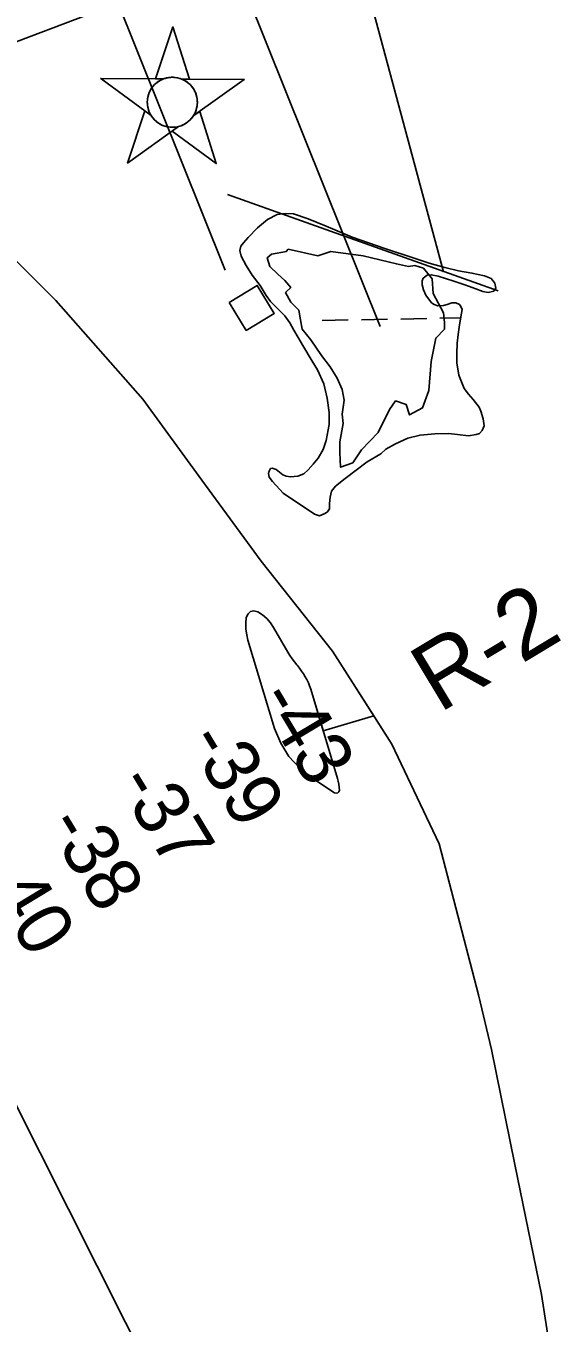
# Model space of a CAD drawing. Extents: x 3914892 to 3953151, y 242587 to 268572.
# Drawn here: x 3940830 to 3941476, y 256282 to 257865 of the extents above; entities that cross this region are included whole.
import ezdxf

# ---------------------------------------------------------------- set-up
doc = ezdxf.new("R2010")
doc.units = 0
for name, color, linetype in [('V-BLDG-OTLN', 7, 'Continuous'), ('V-CHAN-NAID', 7, 'Continuous'), ('V-LEVE-TOET', 7, 'Continuous'), ('V-RIVR-EDGE', 7, 'Continuous'), ('V-RIVR-RANG', 7, 'Continuous'), ('V-RIVR-RANG-IDEN', 7, 'Continuous'), ('V-TOPO-DPTH', 7, 'Continuous'), ('V-TOPO-MINR', 7, 'Continuous'), ('V-UTIL-LINE', 7, 'Continuous'), ('V-WETL-SWMP', 7, 'Continuous')]:
    doc.layers.add(name, color=color, linetype=linetype)

msp = doc.modelspace()

# ---------------------------------------------------------------- linework, layer by layer
at = {"layer": 'V-BLDG-OTLN'}
msp.add_lwpolyline([(3941078.0253482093, 257528.00086302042), (3941098.761306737, 257493.7949314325), (3941132.967238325, 257514.52988996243), (3941112.232279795, 257548.73582155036)], close=True, dxfattribs=at)
at = {"layer": 'V-CHAN-NAID'}
for points in [[(3940997.7, 257800.772), (3940988.113, 257800.84), (3941009.239, 257864.324), (3941029.463, 257800.547), (3941019.876, 257800.61500000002), (3941018.299, 257801.193), (3941016.204, 257801.813), (3941014.164, 257802.264), (3941012.128, 257802.57200000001), (3941010.961, 257802.68600000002), (3941009.427, 257802.767), (3941007.705, 257802.765), (3941006.335, 257802.695), (3941004.429, 257802.494), (3941003.063, 257802.275), (3941001.279, 257801.891), (3940999.7490000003, 257801.47100000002), (3940998.717, 257801.14)], [(3940997.7, 257800.772), (3940921.2090000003, 257801.314), (3940982.774, 257755.915), (3940981.6610000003, 257757.824), (3940980.8510000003, 257759.45200000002), (3940980.026, 257761.42), (3940979.33, 257763.47400000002), (3940978.965, 257764.797), (3940978.6040000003, 257766.423), (3940978.36, 257767.86800000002), (3940978.1720000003, 257769.46600000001), (3940978.063, 257771.20200000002), (3940978.051, 257772.783), (3940978.1580000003, 257774.85700000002), (3940978.341, 257776.475), (3940978.733, 257778.678), (3940979.214, 257780.601), (3940979.8170000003, 257782.488), (3940980.472, 257784.16700000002), (3940981.199, 257785.755), (3940982.0130000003, 257787.29), (3940983.074, 257789.027), (3940984.105, 257790.497), (3940985.105, 257791.766), (3940986.1070000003, 257792.912), (3940987.416, 257794.249), (3940988.467, 257795.214), (3940990.184, 257796.611), (3940991.396, 257797.481), (3940993.083, 257798.551), (3940994.8140000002, 257799.496), (3940996.2600000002, 257800.18)], [(3941019.876, 257800.61500000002), (3941096.3680000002, 257800.07200000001), (3941034.165, 257755.55000000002), (3941035.076, 257757.03900000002), (3941036.054, 257758.886), (3941036.769, 257760.47100000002), (3941037.508, 257762.426), (3941038.0530000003, 257764.211), (3941038.451, 257765.85), (3941038.812, 257767.86000000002), (3941038.998, 257769.43300000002), (3941039.122, 257771.639), (3941039.092, 257773.701), (3941038.904, 257775.921), (3941038.6380000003, 257777.679), (3941038.147, 257779.911), (3941037.507, 257782.051), (3941036.757, 257784.033), (3941036.109, 257785.476), (3941035.102, 257787.392), (3941034.04, 257789.114), (3941032.826, 257790.816), (3941031.565, 257792.355), (3941030.293, 257793.72100000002), (3941028.6610000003, 257795.253), (3941026.918, 257796.665), (3941025.235, 257797.842), (3941023.348, 257798.97400000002), (3941021.876, 257799.73500000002)], [(3941016.134, 257742.644), (3940953.931, 257698.122), (3940975.057, 257761.605), (3940982.774, 257755.915), (3940983.409, 257754.951), (3940984.792, 257753.092), (3940986.005, 257751.676), (3940987.471, 257750.173), (3940988.86, 257748.922), (3940990.3140000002, 257747.766), (3940991.717, 257746.779), (3940993.395, 257745.74300000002), (3940995.109, 257744.832), (3940996.9, 257744.021), (3940998.346, 257743.465), (3940999.974, 257742.93600000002), (3941002.2, 257742.372), (3941003.7320000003, 257742.085), (3941005.757, 257741.828), (3941007.294, 257741.72400000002), (3941009.1550000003, 257741.70200000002), (3941010.844, 257741.78), (3941012.554, 257741.956), (3941014.4560000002, 257742.267)], [(3941034.165, 257755.55000000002), (3941041.961, 257761.131), (3941062.185, 257697.354), (3941008.3370000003, 257737.064), (3941016.134, 257742.644), (3941017.8000000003, 257743.12), (3941019.412, 257743.68), (3941021.5700000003, 257744.594), (3941023.305, 257745.478), (3941025.171, 257746.592), (3941026.91, 257747.804), (3941028.4620000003, 257749.049), (3941029.7490000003, 257750.217), (3941031.133, 257751.63700000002), (3941032.3370000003, 257753.03900000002), (3941033.4560000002, 257754.511)]]:
    msp.add_lwpolyline(points, close=True, dxfattribs=at)
msp.add_circle((3941008.5855185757, 257772.23774898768), 30.540600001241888, dxfattribs=at)
at = {"layer": 'V-LEVE-TOET'}
msp.add_line((3941075.9535749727, 257659.52768167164), (3941406.268241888, 257542.14313061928), dxfattribs=at)
at = {"layer": 'V-RIVR-EDGE'}
msp.add_line((3941147.667017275, 257590.03382304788), (3941150.153076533, 257593.14139712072), dxfattribs=at)
msp.add_lwpolyline([(3941147.9356929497, 257589.95483887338), (3941129.819830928, 257586.75792204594), (3941124.4916362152, 257582.49536627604), (3941127.688553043, 257571.83897685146), (3941137.279303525, 257562.24822636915), (3941145.804415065, 257554.78875377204), (3941153.263887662, 257546.2636422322), (3941146.8700540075, 257539.8698085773), (3941153.263887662, 257528.14778021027), (3941162.8546381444, 257518.55702972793), (3941164.985916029, 257506.8350013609), (3941167.1171939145, 257495.11297299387), (3941177.7735833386, 257482.3253056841), (3941190.5612506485, 257463.1438047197), (3941201.2176400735, 257449.2904984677), (3941209.742751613, 257435.43719221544), (3941216.136585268, 257421.58388596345), (3941218.2678631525, 257408.79621865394), (3941216.136585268, 257391.74599557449), (3941217.2022242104, 257380.0239672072), (3941212.9396684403, 257357.64554941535), (3941212.9396684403, 257344.85788210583), (3941214.0053073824, 257326.7420200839), (3941228.9242525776, 257332.07021479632), (3941239.580642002, 257348.05479893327), (3941259.827781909, 257369.36757778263), (3941273.681088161, 257397.07419028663), (3941281.1405607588, 257407.73057971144), (3941293.928228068, 257403.46802394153), (3941298.190783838, 257390.680356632), (3941314.1753679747, 257399.2054681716), (3941321.6348405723, 257420.51824702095), (3941324.8317573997, 257455.68433212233), (3941330.159952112, 257484.45658356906), (3941340.8163415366, 257495.11297299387), (3941340.8163415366, 257503.63808453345), (3941339.750702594, 257515.36011290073), (3941326.963035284, 257538.80416963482), (3941325.897396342, 257556.92003165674), (3941315.241006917, 257569.70769896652), (3941304.5846174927, 257572.90461579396), (3941297.1251448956, 257571.83897685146), (3941282.206199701, 257575.0358936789), (3941241.711919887, 257584.62664416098), (3941202.2832790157, 257589.95483887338), (3941186.298694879, 257584.62664416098), (3941150.066970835, 257593.15175570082)], dxfattribs=at)
at = {"layer": 'V-TOPO-DPTH'}
msp.add_line((3940916.7946737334, 257883.60607081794), (3940592.1881537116, 257760.18646806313), dxfattribs=at)
for points in [[(3940051.937803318, 258151.6904757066), (3940316.8800802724, 257676.48161290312), (3940322.282292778, 257666.7554470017), (3940327.663696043, 257657.0178245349), (3940333.013885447, 257647.26301722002), (3940338.343265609, 257637.4967533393), (3940591.968852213, 257019.2882392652), (3940617.7253152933, 256958.61147191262), (3940644.9310261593, 256898.57052935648), (3940673.102902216, 256838.95346999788), (3940719.4773164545, 256743.79137536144), (3940725.2106421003, 256732.08512888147), (3940730.9747205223, 256720.39412016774), (3940736.7849281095, 256708.72596810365), (3940742.625888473, 256697.0730538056), (3941159.9394452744, 255868.6064117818)], [(3941159.9394452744, 255868.6064117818), (3940742.625888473, 256697.0730538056), (3940736.7849281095, 256708.72596810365), (3940730.9747205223, 256720.39412016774), (3940725.2106421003, 256732.08512888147), (3940719.4773164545, 256743.79137536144), (3940673.102902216, 256838.95346999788), (3940644.9310261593, 256898.57052935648), (3940617.7253152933, 256958.61147191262), (3940591.968852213, 257019.2882392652), (3940338.343265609, 257637.4967533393), (3940333.013885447, 257647.26301722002), (3940327.663696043, 257657.0178245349), (3940322.282292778, 257666.7554470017), (3940316.8800802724, 257676.48161290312), (3940051.937803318, 258151.6904757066)], [(3941254.673303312, 257023.21567602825), (3941204.178938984, 257102.3866876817), (3941116.9019679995, 257212.10425155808), (3941044.6564907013, 257310.96284335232), (3940972.411013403, 257409.82143514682), (3940866.3944330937, 257530.33162739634), (3940745.545390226, 257650.57644480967), (3940592.1881537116, 257760.18646806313)], [(3941210.6359591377, 256929.41717111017), (3941208.8694828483, 256929.12630349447), (3941206.7063546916, 256929.5440228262), (3941178.9384343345, 256947.53335887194), (3941163.811426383, 256959.83064336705), (3941150.830617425, 256973.74182819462), (3941141.069106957, 256990.07386352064), (3941133.4537954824, 257008.01979917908), (3941100.9481625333, 257115.53480288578), (3941099.3523022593, 257122.40999058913), (3941098.3613268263, 257129.3318959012), (3941098.277678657, 257136.32387762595), (3941098.798915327, 257143.36257695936), (3941098.8253620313, 257143.55101445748), (3941101.080802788, 257147.91284128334), (3941104.0703416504, 257150.76750662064), (3941108.161027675, 257151.36142972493), (3941112.9858118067, 257150.4481913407), (3941118.6863981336, 257146.5156767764), (3941123.8830523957, 257142.07884894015), (3941128.3238085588, 257136.88555119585), (3941132.260632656, 257131.1879401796), (3941149.746430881, 257101.04184438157), (3941152.2175143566, 257097.01360408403), (3941154.81573233, 257093.07377038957), (3941157.604652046, 257089.2665465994), (3941160.520706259, 257085.54772941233), (3941161.2456564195, 257084.66868855), (3941163.822142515, 257081.40417783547), (3941166.301736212, 257078.07077274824), (3941168.635991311, 257074.63402610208), (3941170.8733540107, 257071.12838508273), (3941172.891236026, 257067.50559520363), (3941174.71641245, 257063.7969666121), (3941176.252530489, 257059.95957995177), (3941177.5959429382, 257056.03635457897), (3941192.950905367, 257004.8688296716), (3941254.673303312, 257023.21567602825)], [(3941210.6359591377, 256929.41717111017), (3941211.8074576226, 256930.77091914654), (3941212.5823042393, 256932.8332541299), (3941212.3495943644, 256936.41603992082), (3941211.9282093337, 256939.96874087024), (3941211.2238115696, 256943.47631455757), (3941210.330738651, 256946.95380340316), (3941177.5959429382, 257056.03635457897), (3941176.252530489, 257059.95957995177), (3941174.71641245, 257063.7969666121), (3941172.891236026, 257067.50559520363), (3941170.8733540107, 257071.12838508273), (3941168.635991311, 257074.63402610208), (3941166.301736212, 257078.07077274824), (3941163.822142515, 257081.40417783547), (3941161.2456564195, 257084.66868855), (3941160.520706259, 257085.54772941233), (3941157.604652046, 257089.2665465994), (3941154.81573233, 257093.07377038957), (3941152.2175143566, 257097.01360408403), (3941149.746430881, 257101.04184438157), (3941132.260632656, 257131.1879401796), (3941128.3238085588, 257136.88555119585), (3941123.8830523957, 257142.07884894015), (3941118.6863981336, 257146.5156767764), (3941112.9858118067, 257150.4481913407), (3941108.161027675, 257151.36142972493), (3941104.0703416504, 257150.76750662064), (3941101.080802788, 257147.91284128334), (3941098.8253620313, 257143.55101445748), (3941098.798915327, 257143.36257695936), (3941098.277678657, 257136.32387762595), (3941098.3613268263, 257129.3318959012), (3941099.3523022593, 257122.40999058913), (3941100.9481625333, 257115.53480288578), (3941133.4537954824, 257008.01979917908), (3941141.069106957, 256990.07386352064), (3941150.830617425, 256973.74182819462), (3941163.811426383, 256959.83064336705), (3941178.9384343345, 256947.53335887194), (3941206.7063546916, 256929.5440228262), (3941208.8694828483, 256929.12630349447), (3941210.6359591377, 256929.41717111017)], [(3941256.743084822, 257019.97042879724), (3941254.673303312, 257023.21567602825), (3941192.950905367, 257004.8688296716), (3941194.0315144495, 257001.2679031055), (3941210.330738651, 256946.95380340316), (3941211.2238115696, 256943.47631455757), (3941211.9282093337, 256939.96874087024), (3941212.3495943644, 256936.41603992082), (3941212.5823042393, 256932.8332541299), (3941211.8074576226, 256930.77091914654), (3941210.6359591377, 256929.41717111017)], [(3941528.00977624, 256065.7850620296), (3941476.0940957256, 256209.6004188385), (3941459.337665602, 256316.87039754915), (3941426.819960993, 256475.78862037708), (3941398.3420905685, 256616.2326087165), (3941382.3154412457, 256682.71331539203), (3941334.500868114, 256867.32297286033), (3941276.6897911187, 256988.6956333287), (3941256.743084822, 257019.97042879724)]]:
    msp.add_lwpolyline(points, dxfattribs=at)
at = {"layer": 'V-TOPO-MINR'}
for points in [[(3941159.9394452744, 255868.6064117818), (3940742.625888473, 256697.0730538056), (3940736.7849281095, 256708.72596810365), (3940730.9747205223, 256720.39412016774), (3940725.2106421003, 256732.08512888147), (3940719.4773164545, 256743.79137536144), (3940673.102902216, 256838.95346999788), (3940644.9310261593, 256898.57052935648), (3940617.7253152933, 256958.61147191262), (3940591.968852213, 257019.2882392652), (3940338.343265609, 257637.4967533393), (3940333.013885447, 257647.26301722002), (3940327.663696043, 257657.0178245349), (3940322.282292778, 257666.7554470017), (3940316.8800802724, 257676.48161290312), (3940051.937803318, 258151.6904757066)], [(3940592.1881537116, 257760.18646806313), (3940745.545390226, 257650.57644480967), (3940866.3944330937, 257530.33162739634), (3940972.411013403, 257409.82143514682), (3941044.6564907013, 257310.96284335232), (3941116.9019679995, 257212.10425155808), (3941204.178938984, 257102.3866876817), (3941276.6897911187, 256988.6956333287), (3941334.500868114, 256867.32297286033), (3941382.3154412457, 256682.71331539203), (3941398.3420905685, 256616.2326087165), (3941426.819960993, 256475.78862037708), (3941459.337665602, 256316.87039754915), (3941476.0940957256, 256209.6004188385), (3941528.00977624, 256065.7850620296)], [(3941210.6359591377, 256929.41717111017), (3941211.8074576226, 256930.77091914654), (3941212.5823042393, 256932.8332541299), (3941212.3495943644, 256936.41603992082), (3941211.9282093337, 256939.96874087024), (3941211.2238115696, 256943.47631455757), (3941210.330738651, 256946.95380340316), (3941177.5959429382, 257056.03635457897), (3941176.252530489, 257059.95957995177), (3941174.71641245, 257063.7969666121), (3941172.891236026, 257067.50559520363), (3941170.8733540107, 257071.12838508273), (3941168.635991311, 257074.63402610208), (3941166.301736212, 257078.07077274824), (3941163.822142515, 257081.40417783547), (3941161.2456564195, 257084.66868855), (3941160.520706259, 257085.54772941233), (3941157.604652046, 257089.2665465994), (3941154.81573233, 257093.07377038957), (3941152.2175143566, 257097.01360408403), (3941149.746430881, 257101.04184438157), (3941132.260632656, 257131.1879401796), (3941128.3238085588, 257136.88555119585), (3941123.8830523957, 257142.07884894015), (3941118.6863981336, 257146.5156767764), (3941112.9858118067, 257150.4481913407), (3941108.161027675, 257151.36142972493), (3941104.0703416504, 257150.76750662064), (3941101.080802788, 257147.91284128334), (3941098.8253620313, 257143.55101445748), (3941098.798915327, 257143.36257695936), (3941098.277678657, 257136.32387762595), (3941098.3613268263, 257129.3318959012), (3941099.3523022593, 257122.40999058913), (3941100.9481625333, 257115.53480288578), (3941133.4537954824, 257008.01979917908), (3941141.069106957, 256990.07386352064), (3941150.830617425, 256973.74182819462), (3941163.811426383, 256959.83064336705), (3941178.9384343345, 256947.53335887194), (3941206.7063546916, 256929.5440228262), (3941208.8694828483, 256929.12630349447), (3941210.6359591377, 256929.41717111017)]]:
    msp.add_lwpolyline(points, dxfattribs=at)
at = {"layer": 'V-UTIL-LINE'}
for p, q in [((3941072.986, 257567.442), (3939526.299, 261421.028)), ((3941262.278, 257498.559), (3939715.592, 261352.14800000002)), ((3941339.742, 257565.166), (3940398.835, 261058.278))]:
    msp.add_line(p, q, dxfattribs=at)
at = {"layer": 'V-WETL-SWMP'}
for p, q in [((3941191.4082126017, 257505.99598796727), (3941223.403092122, 257506.56842531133)), ((3941239.400531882, 257506.85464398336), (3941271.395411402, 257507.42708132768)), ((3941287.392851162, 257507.7132999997), (3941319.3877306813, 257508.2857373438)), ((3941335.385170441, 257508.57195601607), (3941360.7978653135, 257509.02662800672))]:
    msp.add_line(p, q, dxfattribs=at)
for points in [[(3941153.007, 257315.245), (3941161.778, 257315.95), (3941169.1780000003, 257318.924), (3941174.6410000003, 257323.779), (3941180.461, 257330.35700000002), (3941186.841, 257337.707), (3941192.6, 257348.293), (3941196.4390000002, 257359.614), (3941200.1550000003, 257379.141), (3941199.94, 257393.456), (3941197.577, 257410.983), (3941193.494, 257428.676), (3941185.986, 257445.554), (3941179.3340000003, 257456.335), (3941167.975, 257475.446), (3941162.1, 257485.285), (3941157.006, 257493.99000000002), (3941151.906, 257503.07700000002), (3941146.051, 257511.579), (3941137.525, 257520.04200000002), (3941128.608, 257529.071), (3941123.346, 257536.247), (3941115.713, 257548.73200000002), (3941106.1720000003, 257561.188), (3941098.548, 257573.101), (3941092.653, 257584.275), (3941091.02, 257591.314), (3941092.276, 257596.678), (3941095.461, 257600.73500000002), (3941101.2830000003, 257607.122), (3941112.557, 257619.127), (3941124.8140000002, 257629.238), (3941136.7490000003, 257635.335), (3941146.657, 257636.62900000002), (3941156.593, 257636.015), (3941174.434, 257630.174), (3941196.526, 257620.96), (3941228.224, 257607.691), (3941267.95, 257593.778), (3941303.824, 257582.09900000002), (3941322.244, 257575.885), (3941341.225, 257570.442), (3941358.083, 257566.496), (3941374.352, 257563.685), (3941389.6750000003, 257560.288), (3941397.737, 257557.355), (3941402.407, 257551.507), (3941403.455, 257545.223), (3941401.029, 257541.559), (3941394.369, 257540.123), (3941387.671, 257541.168), (3941379.222, 257544.477), (3941365.594, 257549.427), (3941351.202, 257554.36500000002), (3941343.5270000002, 257556.923), (3941332.9790000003, 257560.201), (3941324.7460000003, 257561.795), (3941319.792, 257561.14800000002), (3941314.884, 257557.448), (3941313.785, 257554.377), (3941313.666, 257549.602), (3941315.284, 257543.518), (3941318.056, 257536.878), (3941325.068, 257527.62900000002), (3941328.153, 257525.575), (3941332.953, 257523.738), (3941339.818, 257524.223), (3941344.188, 257525.625), (3941349.697, 257527.426), (3941354.66, 257527.5), (3941359.0840000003, 257525.276), (3941361.0270000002, 257523.014), (3941362.42, 257519.217), (3941361.025, 257510.41400000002), (3941358.926, 257497.593), (3941357.722, 257488.793), (3941356.544, 257478.276), (3941355.781, 257465.47400000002), (3941356.1380000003, 257454.407), (3941358.467, 257439.17), (3941364.821, 257422.847), (3941370.077, 257416.054), (3941375.906, 257409.269), (3941383.108, 257400.02300000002), (3941385.47, 257395.285), (3941388.285, 257385.783), (3941389.1750000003, 257377.396), (3941386.967, 257371.82700000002), (3941383.586, 257368.149), (3941379.6010000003, 257366.562), (3941370.078, 257365.083), (3941356.883, 257366.603), (3941345.981, 257367.967), (3941329.188, 257367.524), (3941311.074, 257366.106), (3941296.051, 257362.25400000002), (3941280.879, 257355.535), (3941269.146, 257348.678), (3941263.119, 257343.242), (3941246.657, 257333.45), (3941219.471, 257313.188)], [(3941219.471, 257313.188), (3941207.969, 257303.661), (3941203.099, 257297.479), (3941201.108, 257290.195), (3941200.65, 257282.552), (3941200.369, 257275.867), (3941198.13, 257272.397), (3941197.566, 257271.815), (3941193.968, 257269.852), (3941188.465, 257267.67), (3941182.1350000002, 257269.67500000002), (3941143.955, 257295.065), (3941130.953, 257309.187), (3941126.671, 257314.659), (3941125.842, 257319.037), (3941126.571, 257321.339), (3941128.613, 257325.188), (3941130.5160000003, 257325.598), (3941135.504, 257323.95500000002), (3941143.617, 257317.586), (3941147.654, 257315.738), (3941153.007, 257315.245)]]:
    msp.add_lwpolyline(points, dxfattribs=at)

# ---------------------------------------------------------------- texts
at = {"layer": 'V-RIVR-RANG'}
for s, height, rotation, p in [('-43', 67.00000000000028, 300.8783257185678, (3941111.1471241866, 257044.2221186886)), ('-39', 67, 301.16155555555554, (3941025.0516755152, 256992.5642828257)), ('-37', 67, 301.16155555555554, (3940939.073576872, 256941.49282808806)), ('-38', 67, 301.16155555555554, (3940853.2451950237, 256890.17444047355)), ('-40', 67, 301.16155555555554, (3940769.320610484, 256835.7060906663))]:
    msp.add_text(s, height=height, rotation=rotation, dxfattribs=at).set_placement(p)
at = {"layer": 'V-RIVR-RANG-IDEN'}
msp.add_text('R-2.65', height=82.99999800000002, rotation=31.023443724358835, dxfattribs=at).set_placement((3941334.5526460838, 257026.08875409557))

doc.saveas('drawing.dxf')
